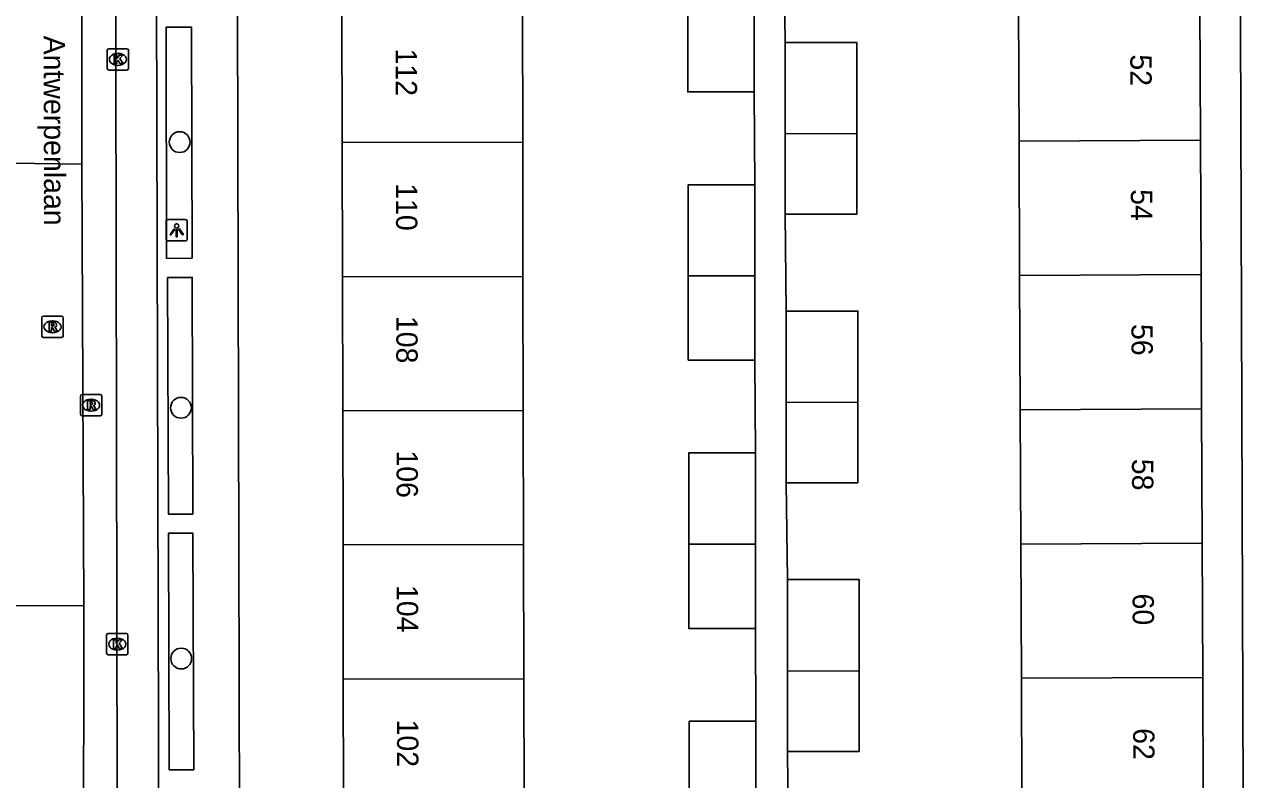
# Model space of a CAD drawing. Extents: x 160732 to 162105, y 387428 to 388479.
# Drawn here: x 161302.4 to 161359.7, y 388250.8 to 388286.2 of the extents above; entities that cross this region are included whole.
import ezdxf

# ---------------------------------------------------------------- set-up
doc = ezdxf.new("R2010")
doc.units = 0
for name, color, linetype in [('IMGEO_Boom', 7, 'Continuous'), ('IMGEO_Kolk', 7, 'Continuous'), ('IMGEO_Lichtpunt', 7, 'Continuous'), ('IMGEO_Openbare_ruimte_label', 7, 'Continuous'), ('IMGEO_Pand', 7, 'Continuous'), ('IMGEO_Pand_nummerreeks', 7, 'Continuous'), ('IMGEO_Rijbaan_lokaal_gesloten', 7, 'Continuous'), ('IMGEO_Rioolput', 7, 'Continuous'), ('IMGEO_Voetpad_open', 7, 'Continuous')]:
    doc.layers.add(name, color=color, linetype=linetype)

msp = doc.modelspace()

# ---------------------------------------------------------------- linework, layer by layer
at = {"layer": 'IMGEO_Boom'}
for centre in [(161309.703, 388280.705), (161309.764, 388268.232), (161309.777, 388256.458)]:
    msp.add_circle(centre, 0.489, dxfattribs=at)
at = {"layer": 'IMGEO_Kolk'}
for p, q in [((161306.301, 388284.162), (161306.301, 388285.014)), ((161306.376, 388285.088), (161307.228, 388285.088)), ((161307.302, 388285.014), (161307.302, 388284.162)), ((161306.789, 388284.868), (161306.814, 388284.868)), ((161307.228, 388284.088), (161306.376, 388284.088)), ((161306.812, 388284.308), (161306.787, 388284.308)), ((161306.273, 388256.708), (161306.273, 388257.56)), ((161306.348, 388257.634), (161307.2, 388257.634)), ((161307.274, 388257.56), (161307.274, 388256.708)), ((161306.761, 388257.414), (161306.786, 388257.414)), ((161307.2, 388256.634), (161306.348, 388256.634)), ((161306.784, 388256.854), (161306.759, 388256.854))]:
    msp.add_line(p, q, dxfattribs=at)
for points in [[(161306.301, 388284.162), (161306.301, 388285.014)], [(161306.376, 388285.088), (161307.228, 388285.088)], [(161307.302, 388285.014), (161307.302, 388284.162)], [(161306.622, 388284.788), (161306.745, 388284.788), (161306.745, 388284.637), (161306.875, 388284.788), (161307.039, 388284.788), (161306.893, 388284.637), (161307.046, 388284.388), (161306.894, 388284.388), (161306.809, 388284.552), (161306.745, 388284.485), (161306.745, 388284.388), (161306.622, 388284.388), (161306.622, 388284.788)], [(161307.228, 388284.088), (161306.376, 388284.088)], [(161306.273, 388256.708), (161306.273, 388257.56)], [(161306.348, 388257.634), (161307.2, 388257.634)], [(161307.274, 388257.56), (161307.274, 388256.708)], [(161306.594, 388257.334), (161306.717, 388257.334), (161306.717, 388257.183), (161306.847, 388257.334), (161307.011, 388257.334), (161306.865, 388257.183), (161307.018, 388256.934), (161306.866, 388256.934), (161306.781, 388257.098), (161306.717, 388257.031), (161306.717, 388256.934), (161306.594, 388256.934), (161306.594, 388257.334)], [(161307.2, 388256.634), (161306.348, 388256.634)]]:
    msp.add_lwpolyline(points, dxfattribs=at)
for centre, start, end in [((161306.378, 388285.012), 91.55205, 178.44795), ((161306.378, 388285.012), 91.55205, 178.44795), ((161307.226, 388285.012), 1.55205, 88.44795), ((161307.226, 388285.012), 1.55205, 88.44795), ((161306.378, 388284.164), 181.55205, 268.44795), ((161306.378, 388284.164), 181.55205, 268.44795), ((161307.226, 388284.164), 271.55205, 358.44795), ((161307.226, 388284.164), 271.55205, 358.44795), ((161306.35, 388257.558), 91.55205, 178.44795), ((161306.35, 388257.558), 91.55205, 178.44795), ((161307.198, 388257.558), 1.55205, 88.44795), ((161307.198, 388257.558), 1.55205, 88.44795), ((161306.35, 388256.71), 181.55205, 268.44795), ((161306.35, 388256.71), 181.55205, 268.44795), ((161307.198, 388256.71), 271.55205, 358.44795), ((161307.198, 388256.71), 271.55205, 358.44795)]:
    msp.add_arc(centre, 0.0765, start, end, dxfattribs=at)
for centre, major_axis, ratio, start_param, end_param in [((161306.788, 388284.588), (-0.387, 0.002), 0.722429, 4.712389, 7.853982), ((161306.813, 388284.588), (-0.39, 0.002), 0.717154, 1.570796, 4.712389), ((161306.76, 388257.134), (-0.387, 0.002), 0.722429, 4.712389, 7.853982), ((161306.785, 388257.134), (-0.39, 0.002), 0.717154, 1.570796, 4.712389)]:
    msp.add_ellipse(centre, major_axis=major_axis, ratio=ratio, start_param=start_param, end_param=end_param, dxfattribs=at)
at = {"layer": 'IMGEO_Lichtpunt'}
for p, q in [((161309.065, 388276.971), (161309.065, 388276.164)), ((161309.065, 388276.971), (161309.065, 388276.164)), ((161309.967, 388277.066), (161309.159, 388277.066)), ((161309.967, 388277.066), (161309.159, 388277.066)), ((161310.061, 388276.164), (161310.061, 388276.971)), ((161310.061, 388276.164), (161310.061, 388276.971)), ((161309.159, 388276.07), (161309.967, 388276.07)), ((161309.159, 388276.07), (161309.967, 388276.07))]:
    msp.add_line(p, q, dxfattribs=at)
for points in [[(161309.439, 388276.635), (161309.478, 388276.607), (161309.29, 388276.345), (161309.252, 388276.372), (161309.439, 388276.635)], [(161309.541, 388276.587), (161309.588, 388276.587), (161309.588, 388276.265), (161309.541, 388276.265), (161309.541, 388276.587)], [(161309.651, 388276.607), (161309.689, 388276.634), (161309.876, 388276.372), (161309.837, 388276.344), (161309.651, 388276.607)]]:
    msp.add_lwpolyline(points, dxfattribs=at)
msp.add_circle((161309.564, 388276.769), 0.0994, dxfattribs=at)
for centre, start, end in [((161309.159, 388276.971), 90, 180), ((161309.159, 388276.971), 90, 180), ((161309.967, 388276.971), 0, 90), ((161309.967, 388276.971), 0, 90), ((161309.159, 388276.164), 180, 270), ((161309.159, 388276.164), 180, 270), ((161309.967, 388276.164), 270, 0), ((161309.967, 388276.164), 270, 360)]:
    msp.add_arc(centre, 0.0946, start, end, dxfattribs=at)
at = {"layer": 'IMGEO_Pand'}
for points in [[(161317.324, 388286.98), (161317.337, 388280.682)], [(161325.813, 388280.7), (161325.8, 388286.998)], [(161336.689, 388283.063), (161333.561, 388283.063), (161333.561, 388287.014)], [(161336.689, 388287.021), (161336.689, 388283.063)], [(161349.121, 388280.752), (161349.094, 388287.058)], [(161357.614, 388287.094), (161357.641, 388280.789)], [(161338.137, 388285.385), (161341.499, 388285.385), (161341.499, 388281.107)], [(161338.137, 388281.093), (161338.137, 388285.385)], [(161338.137, 388281.093), (161341.499, 388281.107)], [(161341.499, 388281.107), (161341.499, 388277.322), (161338.137, 388277.322)], [(161338.137, 388277.322), (161338.137, 388281.093)], [(161325.813, 388280.7), (161317.337, 388280.682)], [(161317.337, 388280.682), (161317.35, 388274.385)], [(161325.826, 388274.403), (161325.813, 388280.7)], [(161357.641, 388280.789), (161349.121, 388280.752)], [(161349.147, 388274.447), (161349.121, 388280.752)], [(161357.641, 388280.789), (161357.668, 388274.483)], [(161333.587, 388274.419), (161333.587, 388278.706), (161336.715, 388278.706)], [(161336.715, 388278.706), (161336.715, 388274.426)], [(161325.826, 388274.403), (161317.35, 388274.385)], [(161317.35, 388274.385), (161317.363, 388268.088)], [(161325.839, 388268.106), (161325.826, 388274.403)], [(161333.587, 388274.419), (161336.715, 388274.426)], [(161336.715, 388270.468), (161333.587, 388270.468), (161333.587, 388274.419)], [(161336.715, 388274.426), (161336.715, 388270.468)], [(161349.147, 388274.447), (161357.668, 388274.483)], [(161349.174, 388268.141), (161349.147, 388274.447)], [(161357.668, 388274.483), (161357.695, 388268.178)], [(161338.19, 388272.774), (161341.552, 388272.774), (161341.552, 388268.496)], [(161338.19, 388268.482), (161338.19, 388272.774)], [(161341.552, 388268.496), (161338.19, 388268.482)], [(161341.552, 388268.496), (161341.552, 388264.711), (161338.19, 388264.711)], [(161338.19, 388264.711), (161338.19, 388268.482)], [(161325.839, 388268.106), (161317.363, 388268.088)], [(161317.363, 388268.088), (161317.376, 388261.791)], [(161325.852, 388261.808), (161325.839, 388268.106)], [(161357.695, 388268.178), (161349.174, 388268.141)], [(161349.201, 388261.836), (161349.174, 388268.141)], [(161357.695, 388268.178), (161357.722, 388261.872)], [(161333.613, 388261.824), (161333.613, 388266.111), (161336.741, 388266.111)], [(161336.741, 388266.111), (161336.741, 388261.83)], [(161325.852, 388261.808), (161317.376, 388261.791)], [(161317.376, 388261.791), (161317.389, 388255.493)], [(161325.865, 388255.511), (161325.852, 388261.808)], [(161336.741, 388261.83), (161333.613, 388261.824)], [(161336.741, 388257.873), (161333.613, 388257.873), (161333.613, 388261.824)], [(161336.741, 388261.83), (161336.741, 388257.873)], [(161357.722, 388261.872), (161349.201, 388261.836)], [(161349.233, 388255.53), (161349.201, 388261.836)], [(161357.722, 388261.872), (161357.749, 388255.567)], [(161338.249, 388260.163), (161341.611, 388260.163), (161341.611, 388255.885)], [(161338.249, 388255.871), (161338.249, 388260.163)], [(161338.249, 388255.871), (161341.611, 388255.885)], [(161341.611, 388255.885), (161341.611, 388252.1), (161338.249, 388252.1)], [(161338.249, 388252.1), (161338.249, 388255.871)], [(161325.865, 388255.511), (161317.389, 388255.493)], [(161317.389, 388255.493), (161317.4, 388250), (161317.402, 388249.196)], [(161325.876, 388249.214), (161325.876, 388250), (161325.865, 388255.511)], [(161357.749, 388255.567), (161349.233, 388255.53)], [(161349.258, 388249.225), (161349.251, 388250), (161349.233, 388255.53)], [(161357.749, 388255.567), (161357.772, 388250), (161357.775, 388249.262)], [(161333.637, 388249.23), (161333.637, 388253.517), (161336.765, 388253.517)], [(161336.765, 388253.517), (161336.765, 388249.237)]]:
    msp.add_lwpolyline(points, dxfattribs=at)
at = {"layer": 'IMGEO_Rijbaan_lokaal_gesloten'}
for points in [[(161305.106, 388279.671), (161305.106, 388319.498)], [(161306.672, 388301.723), (161306.795, 388232.697)], [(161305.106, 388279.671), (161301.769, 388279.72)], [(161305.21, 388258.937), (161305.106, 388279.671)], [(161301.703, 388258.945), (161305.21, 388258.937)], [(161305.166, 388232.723), (161305.21, 388258.937)]]:
    msp.add_lwpolyline(points, dxfattribs=at)
at = {"layer": 'IMGEO_Rioolput'}
for p, q in [((161303.23, 388271.608), (161303.23, 388272.46)), ((161303.305, 388272.534), (161304.157, 388272.534)), ((161304.231, 388272.46), (161304.231, 388271.608)), ((161303.718, 388272.314), (161303.743, 388272.314)), ((161304.157, 388271.534), (161303.305, 388271.534)), ((161303.741, 388271.754), (161303.716, 388271.754)), ((161305.044, 388267.928), (161305.044, 388268.78)), ((161305.119, 388268.854), (161305.971, 388268.854)), ((161305.532, 388268.634), (161305.557, 388268.634)), ((161306.045, 388268.78), (161306.045, 388267.928)), ((161305.971, 388267.854), (161305.119, 388267.854)), ((161305.555, 388268.074), (161305.53, 388268.074))]:
    msp.add_line(p, q, dxfattribs=at)
for points in [[(161303.23, 388271.608), (161303.23, 388272.46)], [(161303.305, 388272.534), (161304.157, 388272.534)], [(161304.231, 388272.46), (161304.231, 388271.608)], [(161303.819, 388272.232), (161303.567, 388272.234), (161303.567, 388271.834)], [(161303.567, 388271.834), (161303.691, 388271.834), (161303.691, 388271.996), (161303.702, 388271.996)], [(161303.745, 388272.153), (161303.691, 388272.153), (161303.691, 388272.072)], [(161303.691, 388272.072), (161303.743, 388272.072)], [(161303.749, 388271.967), (161303.82, 388271.834), (161303.96, 388271.834), (161303.895, 388271.96)], [(161304.157, 388271.534), (161303.305, 388271.534)], [(161305.044, 388267.928), (161305.044, 388268.78)], [(161305.119, 388268.854), (161305.971, 388268.854)], [(161305.633, 388268.552), (161305.381, 388268.554), (161305.381, 388268.154)], [(161305.559, 388268.473), (161305.505, 388268.473), (161305.505, 388268.392)], [(161305.505, 388268.392), (161305.557, 388268.392)], [(161306.045, 388268.78), (161306.045, 388267.928)], [(161305.971, 388267.854), (161305.119, 388267.854)], [(161305.381, 388268.154), (161305.505, 388268.154), (161305.505, 388268.316), (161305.516, 388268.316)], [(161305.563, 388268.287), (161305.634, 388268.154), (161305.774, 388268.154), (161305.709, 388268.28)]]:
    msp.add_lwpolyline(points, dxfattribs=at)
for centre, radius, start, end in [((161303.307, 388272.458), 0.0765, 91.55205, 178.44795), ((161303.307, 388272.458), 0.0765, 91.55205, 178.44795), ((161304.155, 388272.458), 0.0765, 1.55205, 88.44795), ((161304.155, 388272.458), 0.0765, 1.55205, 88.44795), ((161303.701, 388271.943), 0.0533, 26.02933, 88.69889), ((161303.727, 388272.261), 0.19, 274.7715, 282.96867), ((161303.751, 388272.057), 0.0964, 77.00612, 93.18647), ((161303.765, 388272.114), 0.0378, 276.66336, 79.67722), ((161303.818, 388272.122), 0.109, 350.36119, 89.41601), ((161303.816, 388272.122), 0.112, 277.58423, 350.98172), ((161303.8, 388271.907), 0.108, 29.51342, 73.79051), ((161303.307, 388271.61), 0.0765, 181.55205, 268.44795), ((161303.307, 388271.61), 0.0765, 181.55205, 268.44795), ((161304.155, 388271.61), 0.0765, 271.55205, 358.44795), ((161304.155, 388271.61), 0.0765, 271.55205, 358.44795), ((161305.121, 388268.778), 0.0765, 91.55205, 178.44795), ((161305.121, 388268.778), 0.0765, 91.55205, 178.44795), ((161305.541, 388268.581), 0.19, 274.7715, 282.96867), ((161305.565, 388268.377), 0.0964, 77.00612, 93.18647), ((161305.579, 388268.434), 0.0378, 276.66336, 79.67722), ((161305.632, 388268.442), 0.109, 350.36119, 89.41601), ((161305.63, 388268.442), 0.112, 277.58423, 350.98172), ((161305.969, 388268.778), 0.0765, 1.55205, 88.44795), ((161305.969, 388268.778), 0.0765, 1.55205, 88.44795), ((161305.121, 388267.93), 0.0765, 181.55205, 268.44795), ((161305.121, 388267.93), 0.0765, 181.55205, 268.44795), ((161305.515, 388268.263), 0.0533, 26.02933, 88.69889), ((161305.614, 388268.227), 0.108, 29.51342, 73.79051), ((161305.969, 388267.93), 0.0765, 271.55205, 358.44795), ((161305.969, 388267.93), 0.0765, 271.55205, 358.44795)]:
    msp.add_arc(centre, radius, start, end, dxfattribs=at)
for centre, major_axis, ratio, start_param, end_param in [((161303.717, 388272.034), (-0.387, 0.002), 0.722429, 4.712389, 7.853982), ((161303.742, 388272.034), (-0.39, 0.002), 0.717154, 1.570796, 4.712389), ((161305.531, 388268.354), (-0.387, 0.002), 0.722429, 4.712389, 7.853982), ((161305.556, 388268.354), (-0.39, 0.002), 0.717154, 1.570796, 4.712389)]:
    msp.add_ellipse(centre, major_axis=major_axis, ratio=ratio, start_param=start_param, end_param=end_param, dxfattribs=at)
at = {"layer": 'IMGEO_Voetpad_open'}
for points in [[(161312.567, 388229.806), (161312.387, 388299.681)], [(161359.477, 388299.833), (161359.649, 388250), (161359.714, 388231.204)], [(161308.589, 388298.954), (161308.756, 388235.756)], [(161338.137, 388285.385), (161338.083, 388289.933)], [(161310.287, 388275.251), (161309.091, 388275.248), (161309.067, 388286.095), (161310.263, 388286.098), (161310.287, 388275.251)], [(161336.689, 388283.063), (161336.715, 388278.706)], [(161338.19, 388272.774), (161338.137, 388277.322)], [(161310.329, 388263.242), (161309.173, 388263.238), (161309.139, 388274.346), (161310.295, 388274.35), (161310.329, 388263.242)], [(161336.715, 388270.468), (161336.741, 388266.111)], [(161338.249, 388260.163), (161338.19, 388264.711)], [(161310.363, 388251.233), (161309.212, 388251.229), (161309.173, 388262.337), (161310.324, 388262.341), (161310.363, 388251.233)], [(161336.741, 388257.873), (161336.765, 388253.517)], [(161338.3, 388247.552), (161338.249, 388252.1)]]:
    msp.add_lwpolyline(points, dxfattribs=at)

# ---------------------------------------------------------------- texts
at = {"layer": 'IMGEO_Openbare_ruimte_label'}
msp.add_text('Antwerpenlaan', height=1, rotation=270.11459, dxfattribs=at).set_placement((161303.316, 388285.704))
at = {"layer": 'IMGEO_Pand_nummerreeks'}
for s, rotation, p in [('112', 270.11704, (161319.848, 388285.1)), ('52', 270.24203, (161354.346, 388284.823)), ('110', 270.11704, (161319.861, 388278.775)), ('54', 270.24203, (161354.373, 388278.493)), ('108', 270.11704, (161319.874, 388272.546)), ('56', 270.24203, (161354.399, 388272.165)), ('106', 270.11704, (161319.887, 388266.23)), ('58', 270.24203, (161354.426, 388265.835)), ('104', 270.11704, (161319.9, 388259.911)), ('60', 270.24203, (161354.453, 388259.508)), ('102', 270.11704, (161319.912, 388253.594)), ('62', 270.24203, (161354.479, 388253.187))]:
    msp.add_text(s, height=1, rotation=rotation, dxfattribs=at).set_placement(p)

doc.saveas('drawing.dxf')
